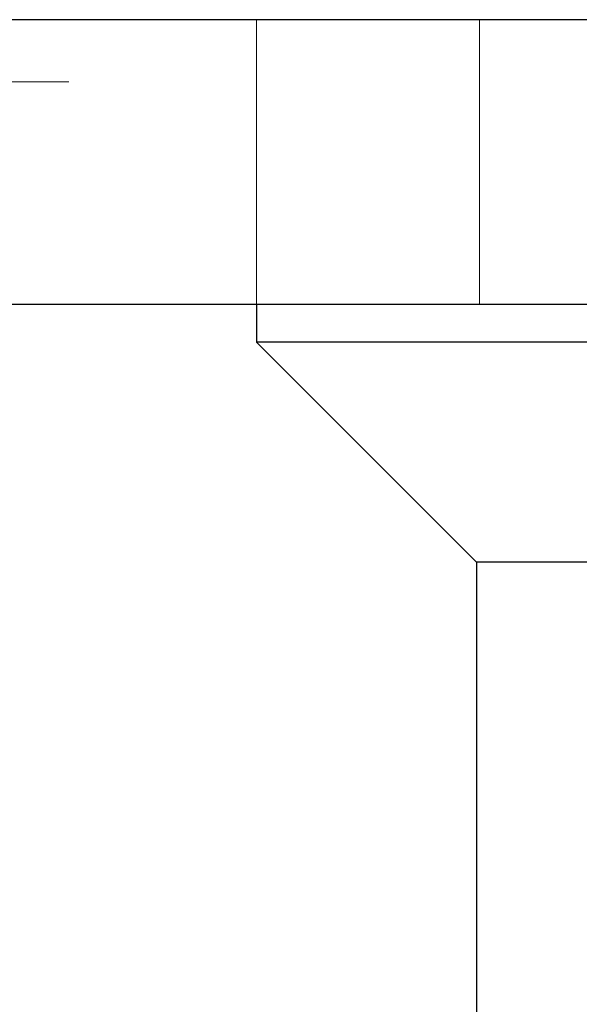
# Model space of a CAD drawing. Header units: inches. Extents: x 1907 to 2452, y -210 to -54.
# Tile 570 of 656: x 1946.0686 to 1946.1614, y -84.2006 to -84.0372. Entities that reach past the tile are written whole.
import ezdxf

# ---------------------------------------------------------------- set-up
doc = ezdxf.new("R2010")
doc.units = ezdxf.units.IN
doc.header["$LTSCALE"] = 0.5
doc.header["$MEASUREMENT"] = 0
doc.linetypes.add('HIDDEN', pattern=[0.225, 0.15, -0.075])
doc.layers.add('APP-M-S', color=30, linetype='Continuous')

msp = doc.modelspace()

# ---------------------------------------------------------------- linework, layer by layer
at = {"layer": 'APP-M-S', "linetype": 'Continuous', "lineweight": 25}
for p, q in [((1964.86806, -84.0372), (1943.60822, -84.0372)), ((1964.86806, -84.08444), (1943.60822, -84.08444)), ((1946.10783, -84.08444), (1946.10783, -84.0907)), ((1946.10783, -84.0907), (1946.14433, -84.1272)), ((1946.34483, -84.0907), (1946.10783, -84.0907)), ((1946.14433, -84.1272), (1946.14433, -85.0252)), ((1946.30833, -84.1272), (1946.14433, -84.1272))]:
    msp.add_line(p, q, dxfattribs=at)
at = {"layer": 'APP-M-S', "linetype": 'HIDDEN', "lineweight": 18}
for p, q in [((1946.10783, -84.0372), (1946.10783, -84.08444)), ((1946.14483, -84.0372), (1946.14483, -84.08444)), ((1945.57672, -84.04754), (1946.40603, -84.04754))]:
    msp.add_line(p, q, dxfattribs=at)

doc.saveas('drawing.dxf')
